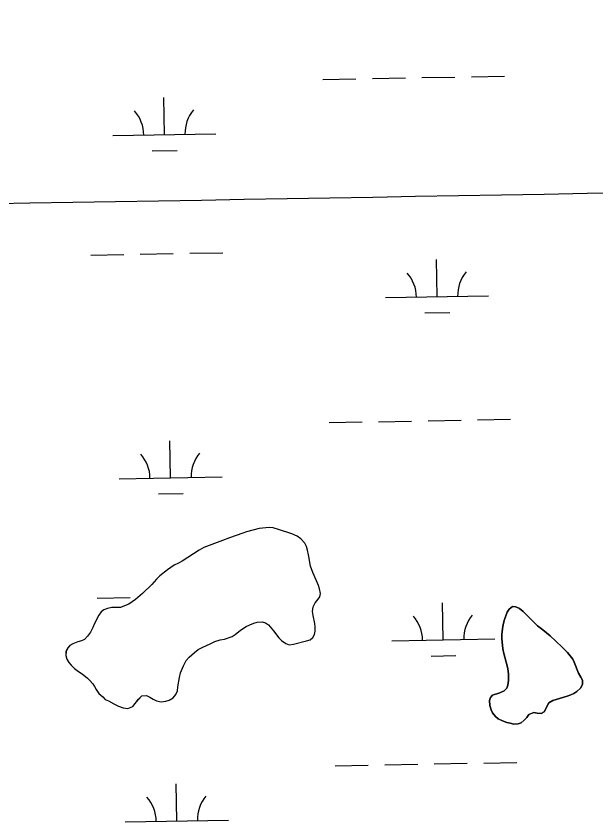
# Model space of a CAD drawing. Extents: x 3957609 to 3995875, y 234277 to 260273.
# Drawn here: x 3984378 to 3984940, y 248615 to 249396 of the extents above; entities that cross this region are included whole.
import ezdxf

# ---------------------------------------------------------------- set-up
doc = ezdxf.new("R2010")
doc.units = 0
for name, color, linetype in [('V-GRID-MAJR', 7, 'Continuous'), ('V-TOPO-SHOR', 7, 'Continuous'), ('V-WETL-SWMP', 7, 'Continuous')]:
    doc.layers.add(name, color=color, linetype=linetype)

msp = doc.modelspace()

# ---------------------------------------------------------------- linework, layer by layer
at = {"layer": 'V-GRID-MAJR'}
msp.add_spline([(3961703.892, 248787.859), (3967022.571, 248887.277), (3972341.236, 248987.469), (3977659.886, 249088.434), (3982978.522, 249190.173), (3988297.143, 249292.685), (3993615.748, 249395.971), (3993615.749, 249395.971)], degree=3, dxfattribs=at)
at = {"layer": 'V-TOPO-SHOR'}
for points in [[(3984667.91, 248799.884), (3984667.926, 248804.025), (3984667.621, 248807.214), (3984665.847, 248814.863), (3984665.331, 248818.689), (3984665.989, 248823.465), (3984667.916, 248827.278), (3984669.941, 248829.607), (3984672.29, 248832.994), (3984673.155, 248836.388), (3984672.006, 248840.959), (3984670.955, 248844.043), (3984669.276, 248848.508), (3984665.698, 248856.591), (3984663.388, 248862.653), (3984662.552, 248866.479), (3984662.038, 248870.622), (3984661.416, 248873.915), (3984660.478, 248878.273), (3984659.325, 248881.992), (3984657.744, 248884.972), (3984653.938, 248889.13), (3984650.447, 248891.798), (3984645.146, 248894.262), (3984632.422, 248898.454), (3984627.12, 248899.855), (3984623.3, 248900.402), (3984613.421, 248899.169), (3984601.411, 248896.138), (3984597.584, 248894.88), (3984584.929, 248890.154)], [(3984584.929, 248890.154), (3984578.019, 248887.739), (3984559.835, 248880.807), (3984555.471, 248878.382), (3984538.97, 248867.62), (3984535.353, 248865.617), (3984531.204, 248863.722), (3984524.71, 248859.288), (3984517.359, 248853.374), (3984513.947, 248850.097), (3984509.362, 248845.124), (3984500.299, 248836.136), (3984493.799, 248830.43), (3984487.307, 248825.996), (3984482.945, 248824.208), (3984479.117, 248822.844), (3984470.728, 248822.666), (3984466.585, 248821.834), (3984462.862, 248820.575), (3984460.306, 248818.355), (3984458.17, 248815.391), (3984453.89, 248807.232), (3984452.176, 248803.206), (3984449.927, 248798.756), (3984447.152, 248794.838), (3984444.166, 248791.772), (3984441.292, 248790.404), (3984437.784, 248789.355), (3984432.894, 248787.569), (3984430.127, 248785.988), (3984427.995, 248783.662), (3984426.281, 248780.059), (3984426.053, 248776.238), (3984427.1, 248772.73), (3984429.105, 248769.43), (3984431.216, 248766.872), (3984434.495, 248763.569), (3984438.411, 248760.579), (3984441.907, 248758.443), (3984446.986, 248754.279), (3984449.101, 248752.147), (3984452.272, 248748.631), (3984454.068, 248746.181), (3984455.54, 248743.204), (3984457.967, 248739.372), (3984461.99, 248736.275), (3984464.208, 248733.4), (3984467.493, 248732.112), (3984472.578, 248729.226), (3984477.241, 248727.188), (3984481.589, 248725.578), (3984486.256, 248724.921), (3984490.936, 248726.813), (3984493.496, 248729.564), (3984496.593, 248733.693), (3984499.792, 248737.182), (3984504.25, 248737.377), (3984507.535, 248735.771), (3984510.714, 248733.846), (3984514.105, 248732.347), (3984518.455, 248731.268), (3984522.916, 248731.993), (3984526.424, 248732.935), (3984530.149, 248735.255), (3984532.922, 248738.43), (3984534.423, 248741.926), (3984534.757, 248745.747), (3984536.281, 248754.767), (3984537.256, 248759.327), (3984540.045, 248766.323), (3984542.824, 248771.302), (3984545.706, 248774.583), (3984548.155, 248776.907), (3984550.713, 248779.234), (3984554.336, 248781.874), (3984558.909, 248784.19), (3984566.036, 248787.346), (3984570.718, 248789.771), (3984575.821, 248791.448), (3984579.965, 248792.173), (3984587.407, 248794.586), (3984590.176, 248796.486), (3984595.607, 248800.818), (3984601.036, 248804.297), (3984604.549, 248805.983), (3984608.483, 248807.666), (3984611.461, 248808.608), (3984616.452, 248808.907), (3984619.739, 248807.832), (3984622.702, 248805.803), (3984627.458, 248800.156), (3984632.74, 248793.339), (3984635.277, 248790.781), (3984639.406, 248787.684), (3984642.797, 248786.609), (3984646.836, 248787.125), (3984659.589, 248790.363), (3984662.884, 248791.518), (3984665.655, 248793.629), (3984667.259, 248796.49), (3984667.91, 248799.884)], [(3984875.051, 248719.088), (3984873.021, 248716.231), (3984870.355, 248713.374), (3984867.69, 248711.05), (3984864.501, 248709.895), (3984860.467, 248709.698), (3984856.858, 248710.456), (3984853.678, 248711.318), (3984849.436, 248712.717), (3984845.303, 248714.751), (3984842.657, 248716.991), (3984839.807, 248720.612), (3984838.439, 248723.485), (3984837.075, 248727.844), (3984836.776, 248732.517), (3984837.742, 248735.38), (3984839.663, 248737.709), (3984846.999, 248740.015), (3984851.042, 248741.907), (3984853.706, 248744.447), (3984854.567, 248747.414), (3984855.224, 248752.084), (3984855.251, 248758.562), (3984854.63, 248763.129), (3984854.007, 248766.211), (3984850.657, 248778.009), (3984849.828, 248782.791), (3984848.806, 248792.562), (3984848.822, 248796.597), (3984849.481, 248802.01), (3984850.241, 248806.147), (3984851.536, 248810.921), (3984854.112, 248818.13), (3984855.931, 248821.202), (3984859.019, 248823.524), (3984862.521, 248823.299), (3984866.019, 248821.798), (3984869.617, 248818.916), (3984877.545, 248810.708), (3984883.47, 248804.951), (3984888.656, 248801), (3984895.639, 248795.346), (3984901.138, 248790.015), (3984907.38, 248784.36), (3984910.235, 248781.483), (3984912.455, 248779.138), (3984917.526, 248772.748), (3984918.894, 248769.662), (3984923.097, 248758.922), (3984925.524, 248755.197), (3984926.998, 248752.217), (3984927.086, 248748.076), (3984925.161, 248744.367), (3984921.538, 248741.41), (3984918.665, 248739.402), (3984915.792, 248738.141), (3984912.07, 248736.777), (3984898.146, 248732.691), (3984894.312, 248730.264), (3984892.815, 248727.512), (3984891.529, 248724.331), (3984889.712, 248721.579), (3984886.945, 248720.102), (3984883.017, 248720.225), (3984879.941, 248721.087), (3984875.051, 248719.088)]]:
    msp.add_lwpolyline(points, dxfattribs=at)
at = {"layer": 'V-WETL-SWMP'}
for p, q in [((3984675.294, 249334.59), (3984707.288, 249335.172)), ((3984723.286, 249335.463), (3984755.281, 249336.044)), ((3984771.278, 249336.335), (3984803.273, 249336.917)), ((3984819.27, 249337.208), (3984851.265, 249337.79)), ((3984521.65, 249281.046), (3984520.995, 249317.04)), ((3984471.658, 249280.137), (3984571.642, 249281.955)), ((3984509.932, 249265.399), (3984533.928, 249265.836)), ((3984450.352, 249164.298), (3984482.347, 249164.88)), ((3984498.345, 249165.171), (3984530.339, 249165.753)), ((3984546.337, 249166.044), (3984578.331, 249166.626)), ((3984785.985, 249123.964), (3984785.331, 249159.958)), ((3984735.993, 249123.055), (3984835.977, 249124.873)), ((3984774.268, 249108.317), (3984798.264, 249108.753)), ((3984681.342, 249001.97), (3984713.336, 249002.552)), ((3984729.334, 249002.843), (3984761.329, 249003.424)), ((3984777.326, 249003.715), (3984809.321, 249004.297)), ((3984825.318, 249004.588), (3984857.313, 249005.17)), ((3984527.698, 248948.426), (3984527.043, 248984.42)), ((3984477.706, 248947.517), (3984577.69, 248949.335)), ((3984515.98, 248932.779), (3984539.976, 248933.216)), ((3984456.401, 248831.678), (3984488.395, 248832.26)), ((3984792.033, 248791.344), (3984791.379, 248827.338)), ((3984742.042, 248790.435), (3984842.025, 248792.253)), ((3984780.316, 248775.697), (3984804.312, 248776.133)), ((3984735.382, 248670.223), (3984767.377, 248670.804)), ((3984783.374, 248671.095), (3984815.369, 248671.677)), ((3984831.366, 248671.968), (3984863.361, 248672.55)), ((3984687.39, 248669.35), (3984719.385, 248669.932)), ((3984533.746, 248615.806), (3984533.091, 248651.8)), ((3984483.754, 248614.897), (3984583.738, 248616.715))]:
    msp.add_line(p, q, dxfattribs=at)
for points in [[(3984667.621, 248807.213), (3984665.847, 248814.864), (3984665.331, 248818.689), (3984665.988, 248823.464), (3984667.915, 248827.278), (3984669.941, 248829.606), (3984672.291, 248832.994), (3984673.154, 248836.388), (3984672.005, 248840.958), (3984670.956, 248844.042), (3984669.275, 248848.508), (3984665.698, 248856.592), (3984663.387, 248862.653), (3984662.553, 248866.479), (3984662.039, 248870.622), (3984661.415, 248873.916), (3984660.478, 248878.273), (3984659.325, 248881.993), (3984657.744, 248884.973), (3984653.939, 248889.129), (3984650.446, 248891.798), (3984645.147, 248894.261), (3984632.423, 248898.454), (3984627.12, 248899.856), (3984623.3, 248900.402), (3984613.421, 248899.168), (3984601.411, 248896.138), (3984597.583, 248894.88), (3984584.929, 248890.153), (3984578.018, 248887.739), (3984559.834, 248880.806)], [(3984559.834, 248880.806), (3984555.471, 248878.382), (3984538.97, 248867.619), (3984535.352, 248865.616), (3984531.203, 248863.722), (3984524.709, 248859.289), (3984517.359, 248853.373), (3984513.948, 248850.096), (3984509.362, 248845.124), (3984500.3, 248836.136), (3984493.8, 248830.429), (3984487.306, 248825.996), (3984482.945, 248824.209), (3984479.117, 248822.844), (3984470.729, 248822.666), (3984466.585, 248821.834), (3984462.863, 248820.575), (3984460.306, 248818.355), (3984458.171, 248815.391), (3984453.89, 248807.233), (3984452.175, 248803.206), (3984449.927, 248798.755), (3984447.151, 248794.838), (3984444.166, 248791.771), (3984441.293, 248790.403), (3984437.785, 248789.355), (3984432.894, 248787.57), (3984430.127, 248785.989), (3984427.994, 248783.662), (3984426.28, 248780.059), (3984426.053, 248776.237), (3984427.1, 248772.729), (3984429.104, 248769.43), (3984431.217, 248766.873), (3984434.495, 248763.568), (3984438.411, 248760.579), (3984441.906, 248758.442), (3984446.986, 248754.28), (3984449.101, 248752.148), (3984452.272, 248748.631), (3984454.067, 248746.182), (3984455.541, 248743.203), (3984457.967, 248739.371), (3984461.989, 248736.275), (3984464.207, 248733.4), (3984467.493, 248732.112), (3984472.578, 248729.225), (3984477.242, 248727.188), (3984481.588, 248725.578), (3984486.257, 248724.922), (3984490.937, 248726.814), (3984493.496, 248729.564), (3984496.592, 248733.692), (3984499.791, 248737.183), (3984504.251, 248737.377), (3984507.536, 248735.771), (3984510.714, 248733.847), (3984514.105, 248732.347), (3984518.454, 248731.268), (3984522.916, 248731.993), (3984526.424, 248732.934), (3984530.15, 248735.255), (3984532.923, 248738.429), (3984534.424, 248741.926), (3984534.758, 248745.747), (3984536.281, 248754.766), (3984537.255, 248759.327), (3984540.044, 248766.324), (3984542.825, 248771.303), (3984545.705, 248774.582), (3984548.156, 248776.908), (3984550.714, 248779.234), (3984554.335, 248781.873), (3984558.91, 248784.19), (3984566.036, 248787.347), (3984570.718, 248789.77), (3984575.821, 248791.448), (3984579.965, 248792.174), (3984587.407, 248794.586), (3984590.175, 248796.486), (3984595.608, 248800.817), (3984601.037, 248804.298), (3984604.548, 248805.983), (3984608.483, 248807.666), (3984611.46, 248808.609), (3984616.451, 248808.907), (3984619.738, 248807.832), (3984622.703, 248805.803), (3984627.458, 248800.156), (3984632.739, 248793.339), (3984635.276, 248790.781), (3984639.405, 248787.685), (3984642.798, 248786.609), (3984646.835, 248787.124), (3984659.589, 248790.363), (3984662.885, 248791.518), (3984665.654, 248793.63), (3984667.258, 248796.49), (3984667.909, 248799.885), (3984667.926, 248804.026), (3984667.621, 248807.213)]]:
    msp.add_lwpolyline(points, dxfattribs=at)
msp.add_lwpolyline([(3984875.05, 248719.089), (3984879.942, 248721.087), (3984883.018, 248720.225), (3984886.946, 248720.103), (3984889.712, 248721.578), (3984891.528, 248724.331), (3984892.815, 248727.511), (3984894.313, 248730.265), (3984898.145, 248732.692), (3984912.071, 248736.776), (3984915.792, 248738.141), (3984918.664, 248739.403), (3984921.539, 248741.409), (3984925.161, 248744.367), (3984927.087, 248748.076), (3984926.998, 248752.217), (3984925.524, 248755.196), (3984923.097, 248758.922), (3984918.894, 248769.662), (3984917.526, 248772.747), (3984912.456, 248779.138), (3984910.235, 248781.483), (3984907.38, 248784.361), (3984901.139, 248790.014), (3984895.64, 248795.345), (3984888.655, 248801.001), (3984883.469, 248804.95), (3984877.546, 248810.708), (3984869.617, 248818.916), (3984866.019, 248821.797), (3984862.521, 248823.298), (3984859.018, 248823.524), (3984855.93, 248821.201), (3984854.112, 248818.129), (3984851.535, 248810.92), (3984850.241, 248806.147), (3984849.481, 248802.01), (3984848.822, 248796.597), (3984848.805, 248792.563), (3984849.827, 248782.791), (3984850.657, 248778.009), (3984854.007, 248766.21), (3984854.631, 248763.129), (3984855.25, 248758.561), (3984855.223, 248752.084), (3984854.567, 248747.415), (3984853.706, 248744.446), (3984851.041, 248741.908), (3984846.999, 248740.014), (3984839.663, 248737.708), (3984837.743, 248735.38), (3984836.776, 248732.517), (3984837.075, 248727.844), (3984838.438, 248723.485), (3984839.806, 248720.613), (3984842.658, 248716.992), (3984845.303, 248714.751), (3984849.436, 248712.717), (3984853.677, 248711.319), (3984856.859, 248710.457), (3984860.466, 248709.699), (3984864.501, 248709.895), (3984867.691, 248711.05), (3984870.355, 248713.375), (3984873.021, 248716.231)], close=True, dxfattribs=at)
for centre, start, end in [((3984466.407, 249280.516), 0.269879, 41.813537), ((3984576.875, 249282.525), 140.269876, 181.813534), ((3984841.21, 249125.443), 140.269876, 181.813534), ((3984730.743, 249123.434), 0.269879, 41.813537), ((3984472.455, 248947.896), 0.269879, 41.813537), ((3984582.923, 248949.905), 140.269876, 181.813534), ((3984736.791, 248790.814), 0.269879, 41.813537), ((3984847.258, 248792.823), 140.269876, 181.813534), ((3984588.971, 248617.285), 140.269876, 181.813534), ((3984478.503, 248615.276), 0.269879, 41.813537)]:
    msp.add_arc(centre, 35.246, start, end, dxfattribs=at)

doc.saveas('drawing.dxf')
